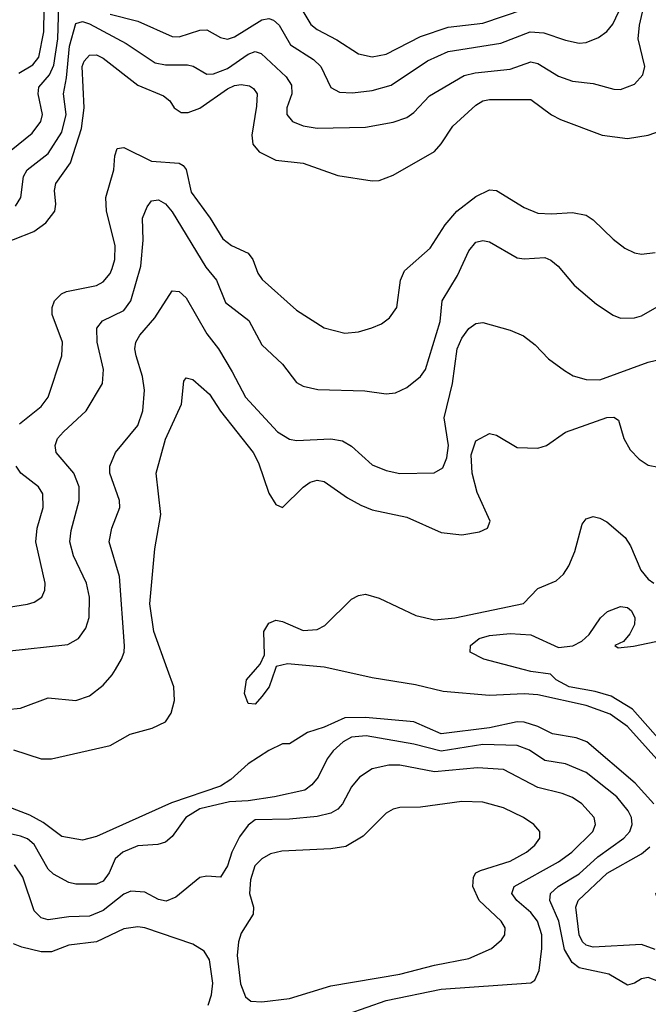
# Model space of a CAD drawing. Header units: inches. Extents: x 1308407 to 1441228, y 959628 to 1036311.
# Tile 364 of 656: x 1367808 to 1369630, y 999028 to 1001885. Entities that reach past the tile are written whole.
import ezdxf

# ---------------------------------------------------------------- set-up
doc = ezdxf.new("R2010")
doc.units = ezdxf.units.IN
doc.header["$MEASUREMENT"] = 0
doc.layers.add('B3060', color=7, linetype='Continuous')
doc.layers.add('B3969', color=7, linetype='Continuous')

msp = doc.modelspace()

# ---------------------------------------------------------------- linework, layer by layer
at = {"layer": 'B3060', "color": 5}
for points, elevation in [([(1367805.2, 1001730), (1367845.5, 1001754.5), (1367863, 1001777), (1367877.5, 1001850), (1367880.1, 1002050)], 3180), ([(1367762.9, 1001490), (1367844, 1001556), (1367869.4, 1001590), (1367873.5, 1001610), (1367861.3, 1001670), (1367863.5, 1001690), (1367894.1, 1001725.9), (1367906.3, 1001753.7), (1367917.8, 1001830), (1367922, 1001958)], 3160), ([(1367795.5, 1001344.5), (1367810.9, 1001370), (1367818.5, 1001430), (1367829.4, 1001450), (1367890, 1001497.3), (1367930, 1001558.7), (1367942, 1001610), (1367934.3, 1001670), (1367943.6, 1001716.4), (1367951.7, 1001808.3), (1367970, 1001874.2), (1367990, 1001880.3), (1368010, 1001873.3), (1368116, 1001816), (1368200.6, 1001760.6), (1368230, 1001754.1), (1368294.6, 1001754.6), (1368310.5, 1001750.5), (1368350, 1001727.8), (1368370, 1001728.8), (1368410, 1001743.9), (1368470, 1001785.7), (1368490, 1001793), (1368507.6, 1001787.6), (1368579.8, 1001719.8), (1368595.7, 1001695.7), (1368596.8, 1001670), (1368581.9, 1001630), (1368581.9, 1001610), (1368598.5, 1001590), (1368630, 1001577.9), (1368670, 1001571.1), (1368810, 1001573.6), (1368890, 1001588.2), (1368930, 1001602.1), (1368950, 1001616.1), (1368995.5, 1001664.5), (1369096.3, 1001723.7), (1369128.6, 1001731.4), (1369230, 1001742), (1369290, 1001763.1), (1369310, 1001758.8), (1369370, 1001722), (1369410, 1001706.9), (1369470, 1001700.1), (1369530, 1001684), (1369550, 1001683), (1369590, 1001698.2), (1369614.3, 1001725.7), (1369620.6, 1001750), (1369600.8, 1001830), (1369604.9, 1001870), (1369622.9, 1001950)], 3140), ([(1368070, 1001901.5), (1368150, 1001880.9), (1368250, 1001836.6), (1368270, 1001836), (1368330, 1001855.2), (1368350, 1001856.1), (1368390, 1001834), (1368410, 1001828.6), (1368430, 1001835.3), (1368510, 1001885), (1368530, 1001888.7), (1368543.9, 1001883.9), (1368559.6, 1001870), (1368592.7, 1001812.7), (1368659.4, 1001770), (1368680.5, 1001750), (1368710, 1001689.2), (1368735.3, 1001675.3), (1368772.8, 1001672.8), (1368830, 1001679.9), (1368884.3, 1001695.7), (1368990, 1001766), (1369050, 1001793.6), (1369202.9, 1001817.1), (1369288, 1001850), (1369327.5, 1001847.5), (1369390, 1001825.7), (1369430, 1001817.5), (1369450, 1001819.5), (1369486, 1001834), (1369510, 1001850.9), (1369527.8, 1001872.2), (1369554.1, 1001930)], 3160), ([(1368628.6, 1001910), (1368651.7, 1001871.7), (1368670, 1001857.1), (1368727.2, 1001827.2), (1368790, 1001786.9), (1368830, 1001778.1), (1368870, 1001785.7), (1368970, 1001836.9), (1369050, 1001864.2), (1369150, 1001875.8), (1369270, 1001916.5)], 3180), ([(1367730, 1001224.6), (1367848.7, 1001271.3), (1367883.8, 1001296.2), (1367909.3, 1001330), (1367912.5, 1001350), (1367908.9, 1001390), (1367912.9, 1001410), (1367954.8, 1001470), (1367986.5, 1001570), (1367994.5, 1001630), (1367989, 1001750), (1367994.5, 1001765.5), (1368010, 1001782.2), (1368030, 1001783.3), (1368050, 1001773.4), (1368150, 1001695.2), (1368225, 1001665), (1368243.2, 1001650), (1368255.9, 1001630), (1368276.2, 1001616.2), (1368295.8, 1001615.8), (1368330, 1001628.7), (1368410, 1001685.3), (1368430, 1001694.6), (1368450, 1001697.7), (1368473.7, 1001693.7), (1368485.5, 1001685.5), (1368495.7, 1001670), (1368494.6, 1001634.6), (1368480.5, 1001550), (1368484, 1001524), (1368501.7, 1001501.7), (1368550, 1001477.4), (1368630, 1001469.5), (1368730, 1001433.8), (1368830, 1001417.7), (1368850, 1001419), (1368890, 1001434.8), (1369010, 1001503.2), (1369030, 1001524.9), (1369063.9, 1001576.1), (1369130, 1001637.4), (1369150.3, 1001649.7), (1369170, 1001654.1), (1369290, 1001653.9), (1369350, 1001609.3), (1369376.1, 1001596.1), (1369496.4, 1001550), (1369570, 1001541), (1369630, 1001550.1), (1369684.7, 1001570)], 3120), ([(1367806.9, 1000713.1), (1367870, 1000763.2), (1367889.9, 1000790), (1367929.9, 1000910), (1367932.2, 1000950), (1367901.7, 1001030), (1367901.6, 1001050), (1367908.2, 1001070), (1367928.6, 1001090), (1367943.4, 1001096.6), (1368030, 1001114.6), (1368050, 1001124.4), (1368070, 1001149.2), (1368076.1, 1001163.9), (1368083.2, 1001190), (1368084.8, 1001230), (1368058.9, 1001330), (1368057.2, 1001370), (1368080.8, 1001450), (1368083.7, 1001490), (1368090, 1001511.6), (1368110, 1001514.3), (1368190, 1001475), (1368269.6, 1001469.6), (1368282, 1001462), (1368290.4, 1001450.4), (1368305.1, 1001385.1), (1368359.6, 1001310), (1368396.3, 1001250), (1368421.5, 1001230), (1368470, 1001208), (1368483.5, 1001190), (1368497.8, 1001150), (1368511.1, 1001131.1), (1368610, 1001042.3), (1368690, 1000991.2), (1368750, 1000976.2), (1368790, 1000980.2), (1368829, 1000991), (1368856.6, 1001003.4), (1368879.9, 1001020.1), (1368900.8, 1001050), (1368911.9, 1001130), (1368923.7, 1001156.3), (1368997.5, 1001222.5), (1369041.6, 1001290), (1369074.8, 1001330), (1369130, 1001372.4), (1369170, 1001391.3), (1369190.1, 1001390.1), (1369270, 1001340.1), (1369310, 1001324.1), (1369350, 1001321.7), (1369410, 1001325.7), (1369450, 1001317.8), (1369470, 1001305.2), (1369528.4, 1001248.4), (1369562.4, 1001222.4), (1369590, 1001209.2), (1369610, 1001205.4), (1369650.3, 1001210.3)], 3080), ([(1367770, 1000052.8), (1367947.5, 1000072.5), (1367978.2, 1000090), (1367999.9, 1000120.1), (1368009.4, 1000150.6), (1368010.4, 1000210), (1368001.6, 1000250), (1367963.2, 1000330), (1367953, 1000370), (1367956.9, 1000403.1), (1367980.2, 1000490), (1367980.4, 1000530), (1367964.6, 1000570), (1367913.3, 1000630), (1367910.6, 1000650), (1367917.5, 1000670), (1367934.6, 1000690), (1368000.3, 1000750), (1368047.4, 1000830), (1368050.5, 1000870), (1368032.3, 1000950), (1368031.2, 1000990), (1368048, 1001012), (1368110, 1001041.5), (1368130.2, 1001069.8), (1368158.9, 1001170), (1368165.4, 1001245.4), (1368164.1, 1001310), (1368177.1, 1001342.9), (1368190, 1001360.3), (1368210, 1001362.4), (1368230, 1001350.9), (1368250, 1001327.8), (1368347.5, 1001167.4), (1368378.4, 1001130), (1368404.6, 1001064.6), (1368472.4, 1001012.4), (1368510, 1000941.6), (1368570, 1000885.8), (1368610, 1000833.1), (1368630, 1000822.2), (1368672.5, 1000812.5), (1368808.6, 1000808.6), (1368870, 1000799.6), (1368897.6, 1000802.4), (1368930, 1000817.8), (1368970, 1000850.2), (1368984, 1000870), (1369026.4, 1001010), (1369032.9, 1001070), (1369077.2, 1001142.8), (1369110, 1001215.2), (1369130, 1001240.2), (1369150, 1001244.9), (1369170, 1001241.2), (1369250, 1001194.2), (1369270, 1001191.1), (1369330, 1001195), (1369347.7, 1001187.7), (1369368.9, 1001170), (1369415.6, 1001115.6), (1369480.3, 1001060.3), (1369528, 1001028), (1369550, 1001019.2), (1369590, 1001020.6), (1369610, 1001026), (1369730, 1001094.4)], 3060), ([(1368085.3, 1000000), (1368102.6, 1000030), (1368110.3, 1000049.7), (1368111.6, 1000068.4), (1368097, 1000270), (1368067.4, 1000370), (1368074.4, 1000410), (1368097.6, 1000470), (1368097, 1000490), (1368069.3, 1000570), (1368069.2, 1000590), (1368085, 1000630), (1368150, 1000708.1), (1368165, 1000750), (1368169.4, 1000810), (1368164.1, 1000850), (1368145, 1000910), (1368141.6, 1000930), (1368144.6, 1000950), (1368155.6, 1000970), (1368199.2, 1001020.8), (1368250, 1001099), (1368270, 1001096.5), (1368290, 1001078), (1368350, 1000973.5), (1368383.7, 1000930), (1368424.1, 1000864.1), (1368462, 1000790), (1368555, 1000690), (1368590, 1000668.7), (1368610, 1000664.6), (1368710, 1000669.5), (1368743.3, 1000663.3), (1368770, 1000647.5), (1368830, 1000593.7), (1368870, 1000577.8), (1368910, 1000568.8), (1369009.8, 1000570.2), (1369034.7, 1000585.3), (1369046.2, 1000613.8), (1369050.5, 1000649.5), (1369038.4, 1000730), (1369062.2, 1000830), (1369076.4, 1000930), (1369090, 1000961.1), (1369110, 1000989.2), (1369130, 1001004.2), (1369150, 1001006.9), (1369230, 1000984.9), (1369268, 1000968), (1369301.8, 1000941.8), (1369340.9, 1000900.9), (1369387.1, 1000867.1), (1369412.5, 1000852.5), (1369450, 1000841.1), (1369490, 1000840.5), (1369630, 1000891.9), (1369670, 1000900.9)], 3040), ([(1368236.6, 1000000), (1368196.7, 1000110), (1368185.4, 1000190), (1368199.2, 1000350), (1368216.7, 1000450), (1368203.7, 1000570), (1368230, 1000668.7), (1368276.8, 1000770), (1368283.1, 1000836.9), (1368290, 1000846.7), (1368310, 1000841.1), (1368358.4, 1000798.4), (1368389.8, 1000749.8), (1368484.5, 1000630), (1368499.7, 1000599.7), (1368530, 1000511.6), (1368550, 1000478.3), (1368570, 1000470.3), (1368630, 1000528.7), (1368650, 1000543.9), (1368670, 1000549.4), (1368690, 1000545.5), (1368757.6, 1000497.6), (1368796.8, 1000476.8), (1368830, 1000463.5), (1368930, 1000442.1), (1369030, 1000397.4), (1369090, 1000390.9), (1369140.3, 1000399.7), (1369163.7, 1000410), (1369171.5, 1000430), (1369133.9, 1000513.9), (1369119.9, 1000570), (1369116.8, 1000623.2), (1369130, 1000663), (1369170, 1000684.4), (1369190, 1000679.5), (1369250, 1000644), (1369310, 1000642.1), (1369334.8, 1000650), (1369390, 1000688.6), (1369510, 1000730.7), (1369530, 1000731.8), (1369543.7, 1000723.7), (1369559.7, 1000670), (1369577.7, 1000637.7), (1369604, 1000610), (1369630, 1000592.8), (1369690, 1000581)], 3020), ([(1367610, 1000155), (1367830.5, 1000189.5), (1367850, 1000195.6), (1367871.9, 1000210), (1367880.3, 1000230), (1367881.3, 1000250), (1367854.8, 1000370), (1367858.7, 1000410), (1367875.4, 1000470), (1367874.6, 1000510), (1367862, 1000530), (1367810.5, 1000570), (1367797.3, 1000590)], 3080), ([(1368490.9, 1000000), (1368504.4, 1000015.6), (1368517.5, 1000042.5), (1368515.4, 1000110), (1368530, 1000134), (1368550, 1000143.1), (1368570, 1000139.2), (1368630, 1000113.4), (1368670, 1000115.6), (1368692.3, 1000127.7), (1368770, 1000204.3), (1368790, 1000214.7), (1368810, 1000218), (1368850, 1000206.8), (1368956.3, 1000156.3), (1369010, 1000143.9), (1369069.7, 1000149.7), (1369268.2, 1000191.8), (1369310, 1000235.2), (1369362.6, 1000257.4), (1369383.9, 1000276.1), (1369399.6, 1000300.4), (1369417.3, 1000342.7), (1369438.5, 1000421.5), (1369450, 1000437.1), (1369470, 1000443.9), (1369490, 1000439.5), (1369510, 1000428.1), (1369562.9, 1000382.9), (1369578.8, 1000358.8), (1369608.6, 1000288.6), (1369630, 1000262.3), (1369646.4, 1000250)], 2980), ([(1369267.2, 1000000), (1369153.2, 1000030), (1369114, 1000050), (1369115.1, 1000070), (1369139.5, 1000090), (1369170, 1000098.4), (1369230, 1000104), (1369290, 1000100.6), (1369370, 1000063.9), (1369411.6, 1000068.4), (1369437.7, 1000082.3), (1369459, 1000101), (1369491.8, 1000150), (1369512.3, 1000167.7), (1369550, 1000183.1), (1369570, 1000179.4), (1369581.5, 1000170), (1369591.3, 1000150), (1369590.1, 1000130.1), (1369576.8, 1000103.2), (1369558.6, 1000081.4), (1369533.4, 1000070), (1369543, 1000063), (1369587.5, 1000067.5), (1369670, 1000085.4)], 2960), ([(1368721.2, 1000000), (1368690, 1000007), (1368584.1, 1000015.9), (1368551.5, 1000008.5), (1368548.4, 1000000)], 2980)]:
    msp.add_lwpolyline(points, dxfattribs=dict(at, elevation=elevation))
at = {"layer": 'B3969', "color": 5}
for points, elevation in [([(1367770, 999883.8), (1367810, 999887.2), (1367890, 999917.8), (1367970, 999910.2), (1368010, 999923.9), (1368050, 999954.6), (1368076, 999984), (1368085.3, 1000000)], 3040), ([(1367790, 999767), (1367870, 999741.1), (1367899.4, 999740.6), (1368070, 999779.8), (1368127.8, 999812.2), (1368191.9, 999830), (1368230, 999848.1), (1368247.3, 999872.7), (1368256.9, 999910), (1368254.7, 999950), (1368236.6, 1000000)], 3020), ([(1368548.4, 1000000), (1368530.8, 999950), (1368510, 999922), (1368490, 999899.5), (1368470, 999900.9), (1368459.7, 999930), (1368465.1, 999970), (1368490.9, 1000000)], 2980), ([(1370000, 999321.2), (1369930, 999323.6), (1369830, 999317.8), (1369730, 999301.9), (1369699.8, 999310), (1369658.9, 999330), (1369652.1, 999350), (1369715.2, 999404.8), (1369802.4, 999497.6), (1369816.5, 999530), (1369812.7, 999570), (1369793.1, 999610), (1369764.9, 999650), (1369690, 999701.1), (1369570, 999834.9), (1369519.4, 999870), (1369450, 999895.2), (1369310, 999925.9), (1369270, 999929.4), (1369170, 999924), (1369035.6, 999935.6), (1368955.3, 999955.3), (1368830, 999975.8), (1368721.2, 1000000)], 2980), ([(1370000, 999396.3), (1369929.6, 999389.6), (1369890, 999393), (1369844, 999404), (1369832.6, 999410), (1369835.8, 999430), (1369871.8, 999488.2), (1369881.6, 999530), (1369879.6, 999550), (1369862.7, 999590), (1369790.7, 999690.7), (1369730, 999725.1), (1369710, 999742.3), (1369584.6, 999884.6), (1369522.4, 999922.4), (1369476.5, 999936.5), (1369400.8, 999950), (1369363.1, 999970), (1369346.7, 999986.7), (1369290, 999994), (1369267.2, 1000000)], 2960), ([(1369645.8, 999610), (1369592, 999670), (1369451.6, 999790), (1369421.5, 999801.5), (1369352.9, 999812.9), (1369310, 999834.8), (1369270, 999847), (1369250, 999847.8), (1369170, 999830.2), (1369030, 999813.4), (1368950, 999848.3), (1368810, 999861), (1368750, 999859.3), (1368690, 999832.6), (1368642.5, 999817.5), (1368590, 999784.2), (1368570, 999784.4), (1368530, 999764.9), (1368470, 999726.6), (1368419.4, 999680.6), (1368390, 999661.3), (1368247.5, 999612.5), (1368030, 999515.7), (1367990, 999504.7), (1367930, 999514.9), (1367875.9, 999555.9), (1367837.5, 999577.5), (1367648, 999650)], 3020), ([(1369690, 999082.9), (1369630, 999106.4), (1369610, 999102.5), (1369590, 999089.8), (1369570, 999084.1), (1369516.1, 999116.1), (1369430, 999134.6), (1369409.2, 999149.2), (1369387.3, 999187.3), (1369370.5, 999270), (1369344.5, 999330), (1369346.8, 999350), (1369369.2, 999370), (1369430, 999407.4), (1369483.9, 999456.1), (1369558.8, 999510), (1369576.4, 999530), (1369583.2, 999550), (1369581.1, 999570), (1369572.2, 999590), (1369539.4, 999630), (1369450, 999701.3), (1369390, 999726.4), (1369330, 999735.7), (1369285.4, 999765.4), (1369250, 999779.7), (1369150, 999782.1), (1369030, 999763.1), (1368950, 999783.6), (1368812.5, 999807.5), (1368770, 999803.2), (1368745.2, 999790), (1368716.1, 999763.9), (1368699.1, 999740.9), (1368672.7, 999687.3), (1368654.9, 999665.1), (1368634, 999650), (1368546.4, 999630), (1368470, 999618.5), (1368415.5, 999615.5), (1368330, 999595.4), (1368289.3, 999570), (1368250, 999515.6), (1368230, 999499.1), (1368208.1, 999491.9), (1368150, 999487.9), (1368106.6, 999470), (1368084.2, 999450), (1368067.5, 999410), (1368050, 999386), (1368030, 999377), (1367970, 999377.4), (1367950, 999381.7), (1367905.7, 999405.7), (1367890, 999420.7), (1367850, 999491.9), (1367830, 999508.1), (1367810, 999515.9), (1367684.2, 999544.2)], 3040), ([(1368759.7, 999000.3), (1368870, 999039.4), (1369030, 999071.9), (1369290, 999090.3), (1369301.5, 999098.6), (1369313.4, 999126.6), (1369321.4, 999190), (1369321.3, 999230), (1369309.1, 999270), (1369290, 999294.6), (1369249.3, 999330), (1369234.9, 999350), (1369241.3, 999370), (1369370, 999441.6), (1369408.8, 999470), (1369469.3, 999530), (1369476.7, 999550), (1369473.2, 999570), (1369437.7, 999610), (1369410, 999628.8), (1369380.5, 999640.5), (1369310, 999657.3), (1369210, 999709.9), (1369134.5, 999714.5), (1369010, 999703.1), (1368910, 999721.9), (1368877.5, 999722.5), (1368830, 999711.6), (1368792.8, 999687.2), (1368770, 999659.8), (1368743.3, 999610), (1368730, 999594.9), (1368710, 999583.1), (1368670, 999573.7), (1368590, 999565.6), (1368490, 999564.1), (1368470, 999548), (1368445.3, 999514.7), (1368423, 999470), (1368410, 999429.8), (1368390, 999396.8), (1368350, 999400.4), (1368330, 999396.3), (1368260.7, 999339.3), (1368232.3, 999327.7), (1368210, 999332.6), (1368170, 999354.2), (1368130, 999357.1), (1368110, 999347.9), (1368050, 999300.3), (1368010, 999284), (1367950, 999282.6), (1367890, 999273.6), (1367870, 999279.1), (1367850, 999299.4), (1367817.2, 999397.2), (1367792.6, 999432.6)], 3060), ([(1369650, 999187.2), (1369610, 999201.9), (1369470, 999194.4), (1369450, 999199.7), (1369439.2, 999210), (1369429.4, 999230), (1369419.6, 999310), (1369427, 999330), (1369511.4, 999408.6), (1369610, 999465.3), (1369634.7, 999485.3)], 3020), ([(1368354.1, 999025.9), (1368363.9, 999056.1), (1368367.4, 999090), (1368357.8, 999157.8), (1368342.7, 999182.7), (1368310, 999203), (1368170, 999250.4), (1368150, 999253.1), (1368110, 999246.9), (1368030, 999209.9), (1367950, 999200.2), (1367899.6, 999180.4), (1367870, 999180.3), (1367814.1, 999194.1), (1367790, 999204.1)], 3080)]:
    msp.add_lwpolyline(points, dxfattribs=dict(at, elevation=elevation))
at = {"layer": 'B3969', "color": 5, "elevation": 3080}
msp.add_lwpolyline([(1369090, 999616.6), (1368970, 999600.5), (1368910, 999599.4), (1368890, 999595), (1368870, 999583.1), (1368803.3, 999516.7), (1368753.3, 999486.7), (1368710, 999479.9), (1368567.3, 999472.7), (1368535.3, 999464.7), (1368509.4, 999450.6), (1368489.1, 999430), (1368477.2, 999390), (1368474.2, 999350), (1368485.6, 999310), (1368484.6, 999290), (1368450, 999234.8), (1368442, 999210), (1368438, 999170), (1368447.9, 999087.9), (1368461.9, 999050), (1368477.6, 999037.6), (1368510, 999035.3), (1368590, 999045.3), (1368710, 999081.5), (1368910, 999115.4), (1369010, 999141.5), (1369110, 999161.3), (1369175.9, 999190), (1369204.8, 999215.1), (1369214.1, 999230), (1369215, 999250), (1369203.9, 999270), (1369139.6, 999330), (1369121.8, 999370), (1369123.1, 999396.9), (1369130.4, 999409.6), (1369143.2, 999416.8), (1369230, 999443.4), (1369277.5, 999470), (1369301, 999490), (1369315.3, 999510), (1369315.3, 999530), (1369298.5, 999550), (1369268.3, 999570), (1369210, 999598.4), (1369150, 999614.8)], close=True, dxfattribs=at)

doc.saveas('drawing.dxf')
